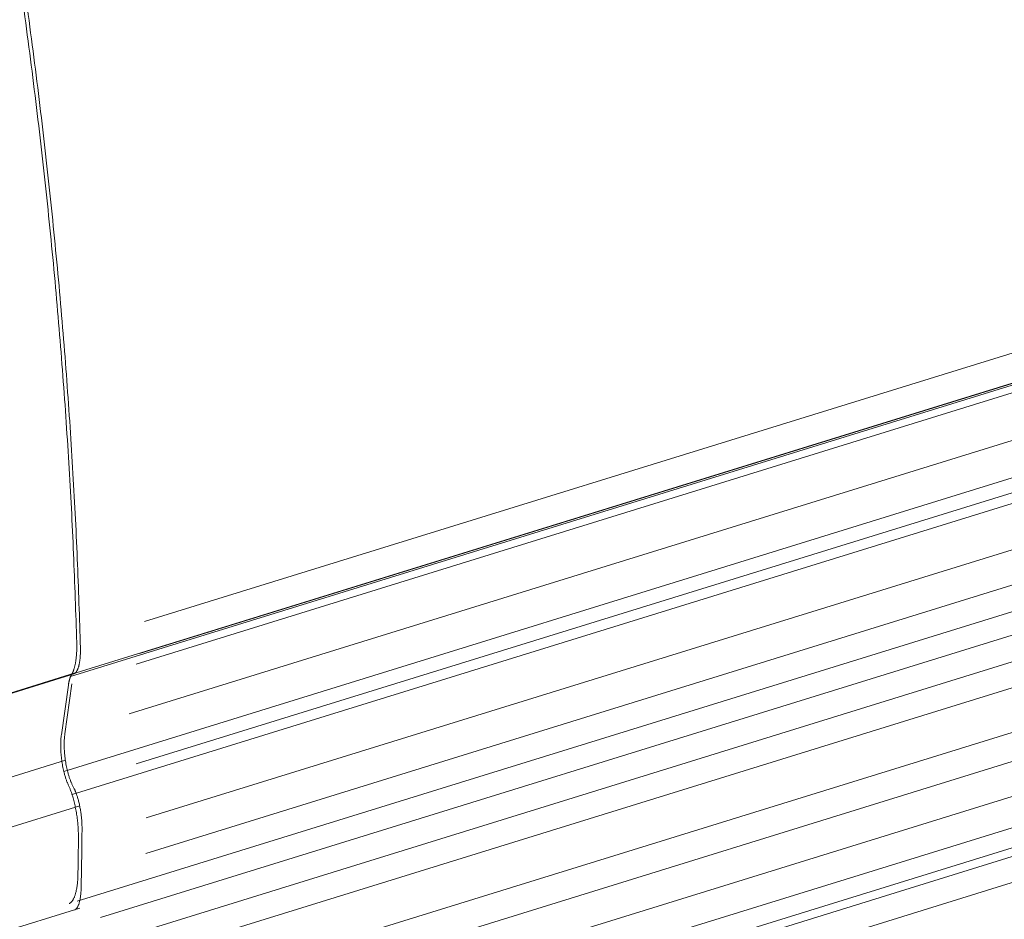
# Model space of a CAD drawing. Header units: millimetres. Extents: x 25069 to 61396, y 8621 to 21558.
# Tile 695 of 700: x 60677 to 60718, y 15441 to 15479. Entities that reach past the tile are written whole.
import ezdxf

# ---------------------------------------------------------------- set-up
doc = ezdxf.new("R2010")
doc.units = ezdxf.units.MM
doc.layers.add('10', color=7, linetype='Continuous')

msp = doc.modelspace()

# ---------------------------------------------------------------- linework, layer by layer
at = {"layer": '10', "color": 7, "linetype": 'Continuous', "lineweight": 20}
for p, q in [((60682.04, 15453.948), (60755.377, 15476.643)), ((60678.912, 15451.626), (60756.771, 15475.72)), ((60678.97, 15451.735), (60755.542, 15475.43)), ((60754.952, 15474.83), (60681.689, 15452.158)), ((60752.28, 15474.405), (60681.825, 15452.602)), ((60681.392, 15450.052), (60755.606, 15473.019)), ((60758.149, 15472.225), (60678.628, 15447.617)), ((60755.574, 15470.355), (60678.976, 15446.65)), ((60681.685, 15447.941), (60752.43, 15469.834)), ((60756.145, 15468.575), (60682.114, 15445.665)), ((60682.091, 15444.156), (60756.23, 15467.1)), ((60679.199, 15442.145), (60755.731, 15465.829)), ((60758.496, 15464.563), (60677.329, 15439.445)), ((60680.175, 15441.448), (60755.579, 15464.782)), ((60755.327, 15462.484), (60680.477, 15439.321)), ((60678.748, 15435.67), (60756.355, 15459.687)), ((60681.276, 15437.688), (60752.602, 15459.76)), ((60756.34, 15458.211), (60681.704, 15435.114)), ((60681.605, 15433.763), (60756.293, 15456.876)), ((60757.383, 15455.991), (60676.113, 15430.841)), ((60678.681, 15432.009), (60755.793, 15455.872)), ((60754.575, 15454.023), (60679.26, 15430.716)), ((60597.808, 15426.597), (60679.102, 15451.754)), ((60676.361, 15450.927), (60679.115, 15451.779)), ((60678.823, 15451.271), (60678.525, 15449.165)), ((60678.971, 15451.317), (60678.673, 15449.211)), ((60594.47, 15422.031), (60678.693, 15448.095)), ((60678.974, 15447.084), (60679.069, 15446.889)), ((60600.164, 15421.68), (60679.299, 15446.169)), ((60600.16, 15417.346), (60679.309, 15441.84))]:
    msp.add_line(p, q, dxfattribs=at)
for points, weights in [([(60679.174, 15453.061), (60678.337, 15483.257), (60672.097, 15512.965), (60662.453, 15532.674)], [1, 0.893263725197, 0.893263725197, 1]), ([(60679.329, 15452.848), (60678.524, 15483.119), (60672.277, 15512.944), (60662.601, 15532.719)], [1, 0.892635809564, 0.892635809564, 1]), ([(60678.958, 15451.715), (60679.114, 15451.96), (60679.192, 15452.442), (60679.174, 15453.061)], [1, 0.930781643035, 0.930781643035, 1]), ([(60679.329, 15452.848), (60679.343, 15452.342), (60679.273, 15451.963), (60679.136, 15451.802)], [1, 0.919030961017, 0.919030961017, 1]), ([(60678.823, 15451.271), (60678.851, 15451.467), (60678.897, 15451.618), (60678.958, 15451.715)], [1, 0.979597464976, 0.979597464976, 1]), ([(60678.818, 15447.054), (60678.55, 15447.617), (60678.429, 15448.487), (60678.525, 15449.165)], [1, 0.808675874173, 0.808675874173, 1]), ([(60678.673, 15449.211), (60678.576, 15448.524), (60678.7, 15447.642), (60678.974, 15447.084)], [1, 0.804737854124, 0.804737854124, 1]), ([(60679.247, 15444.778), (60679.256, 15445.611), (60679.093, 15446.478), (60678.818, 15447.054)], [1, 0.87520431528, 0.87520431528, 1]), ([(60679.069, 15446.889), (60679.278, 15446.461), (60679.404, 15445.806), (60679.398, 15445.173)], [1, 0.872880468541, 0.872880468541, 1]), ([(60679.36, 15442.68), (60679.378, 15443.505), (60679.391, 15444.336), (60679.398, 15445.173)], [1, 0.999898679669, 0.999898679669, 1]), ([(60679.225, 15443.27), (60679.234, 15443.77), (60679.242, 15444.273), (60679.247, 15444.778)], [1, 0.999962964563, 0.999962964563, 1]), ([(60678.857, 15442.04), (60679.086, 15442.131), (60679.213, 15442.607), (60679.225, 15443.27)], [0.802322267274, 0.782575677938, 0.848468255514, 1]), ([(60679.36, 15442.68), (60679.349, 15442.179), (60679.25, 15441.824), (60679.075, 15441.767)], [1, 0.847547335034, 0.782554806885, 0.805022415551])]:
    msp.add_rational_spline(points, weights, degree=3, dxfattribs=at)

doc.saveas('drawing.dxf')
